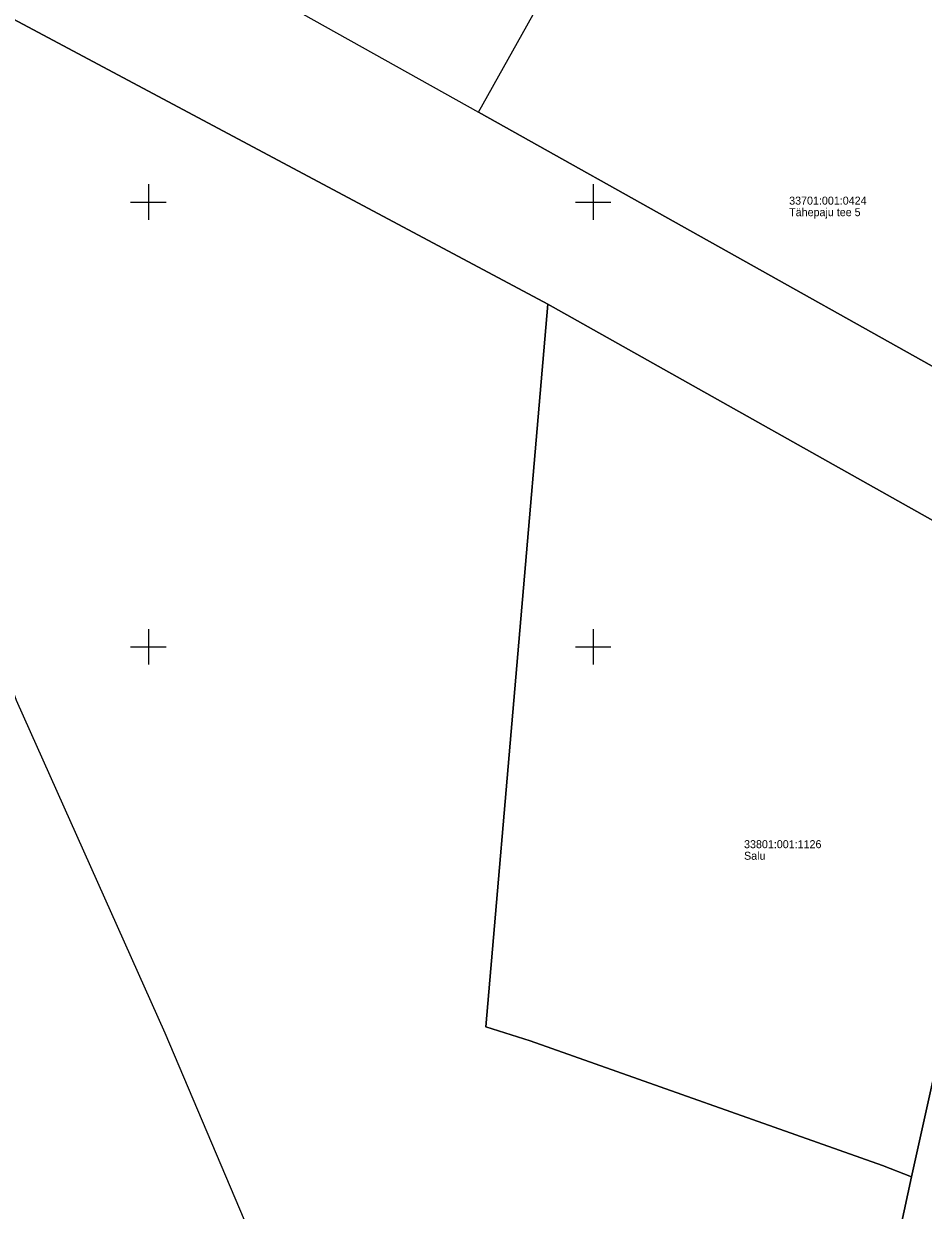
# Model space of a CAD drawing. Extents: x 551623 to 559850, y 6561220 to 6567135.
# Drawn here: x 556386 to 556487.1, y 6562186.7 to 6562320 of the extents above; entities that cross this region are included whole.
import ezdxf

# ---------------------------------------------------------------- set-up
doc = ezdxf.new("R2010")
doc.units = 0
doc.layers.add('PIIR', color=7, linetype='Continuous')
doc.layers.add('VORK', color=7, linetype='Continuous')

msp = doc.modelspace()

# ---------------------------------------------------------------- linework, layer by layer
at = {"layer": 'PIIR'}
for points in [[(556213.62, 6562411.94), (556232.56, 6562405.55), (556232.11, 6562403.44), (556281.46, 6562387.24), (556284.87, 6562386.12), (556330.08, 6562365.46), (556374.38, 6562345.21), (556387, 6562338.15), (556437.1, 6562310.11), (556489.06, 6562281.04), (556523.22, 6562261.92), (556579.7, 6562230.32), (556650.45, 6562190.73), (556673.82, 6562177.69), (556694.17, 6562166.24)], [(556687.52, 6562153.65), (556662.03, 6562168.17), (556644.14, 6562178.32), (556639.8, 6562180.7), (556521.76, 6562245.28), (556495.46, 6562260.13), (556444.89, 6562288.53), (556379.74, 6562323.29), (556376.12, 6562325.12), (556330.04, 6562347.99), (556327.94, 6562348.96), (556306.93, 6562358.44), (556286.98, 6562366.81), (556260.76, 6562376.89), (556235.24, 6562386), (556214.75, 6562392.6)], [(556439.54, 6561968.85), (556459.07, 6562066.71), (556462.33, 6562081.64), (556485.81, 6562190.42), (556498.86, 6562249.27), (556495.46, 6562260.13), (556521.76, 6562245.28), (556509.4, 6562242.29), (556467.37, 6562051.68), (556471.33, 6562042.96), (556640.86, 6562172.27), (556639.8, 6562180.7), (556644.14, 6562178.32), (556662.03, 6562168.17), (556651.25, 6562165.99), (556471.34, 6562027.97), (556460.76, 6562016.69)]]:
    msp.add_lwpolyline(points, dxfattribs=at)
for points in [[(556510.45, 6562310.26), (556502.86, 6562283.59), (556489.06, 6562281.04), (556437.1, 6562310.11), (556466.41, 6562362.5), (556491.86, 6562322.07), (556507.39, 6562315.19)], [(556376.13, 6562268.89), (556368.27, 6562290.63), (556367.71, 6562293.29), (556367.27, 6562295.41), (556367.38, 6562299.06), (556369.76, 6562305.23), (556371.32, 6562307.95), (556376.39, 6562316.76), (556379.74, 6562323.29), (556444.89, 6562288.53), (556437.95, 6562207.26), (556442.92, 6562205.7), (556482.55, 6562191.68), (556485.81, 6562190.42), (556462.33, 6562081.64), (556454.49, 6562083.54), (556454.29, 6562084.19), (556445.88, 6562102.81), (556427.17, 6562146.95), (556401.89, 6562206.57), (556385.17, 6562243.96)], [(556437.95, 6562207.26), (556444.89, 6562288.53), (556495.46, 6562260.13), (556498.86, 6562249.27), (556485.81, 6562190.42), (556482.55, 6562191.68), (556442.92, 6562205.7)]]:
    msp.add_lwpolyline(points, close=True, dxfattribs=at)
at = {"layer": 'VORK'}
for p, q in [((556400, 6562302), (556400, 6562298)), ((556450, 6562302), (556450, 6562298)), ((556398, 6562300), (556402, 6562300)), ((556448, 6562300), (556452, 6562300)), ((556400, 6562252), (556400, 6562248)), ((556450, 6562252), (556450, 6562248)), ((556398, 6562250), (556402, 6562250)), ((556448, 6562250), (556452, 6562250))]:
    msp.add_line(p, q, dxfattribs=at)

# ---------------------------------------------------------------- texts
at = {"layer": 'PIIR'}
for s, p in [('33701:001:0424', (556472.04, 6562299.71)), ('Tähepaju tee 5', (556472.04, 6562298.41)), ('33801:001:1126', (556466.97, 6562227.36)), ('Salu', (556466.97, 6562226.06))]:
    msp.add_text(s, height=0.9, dxfattribs=at).set_placement(p)

doc.saveas('drawing.dxf')
